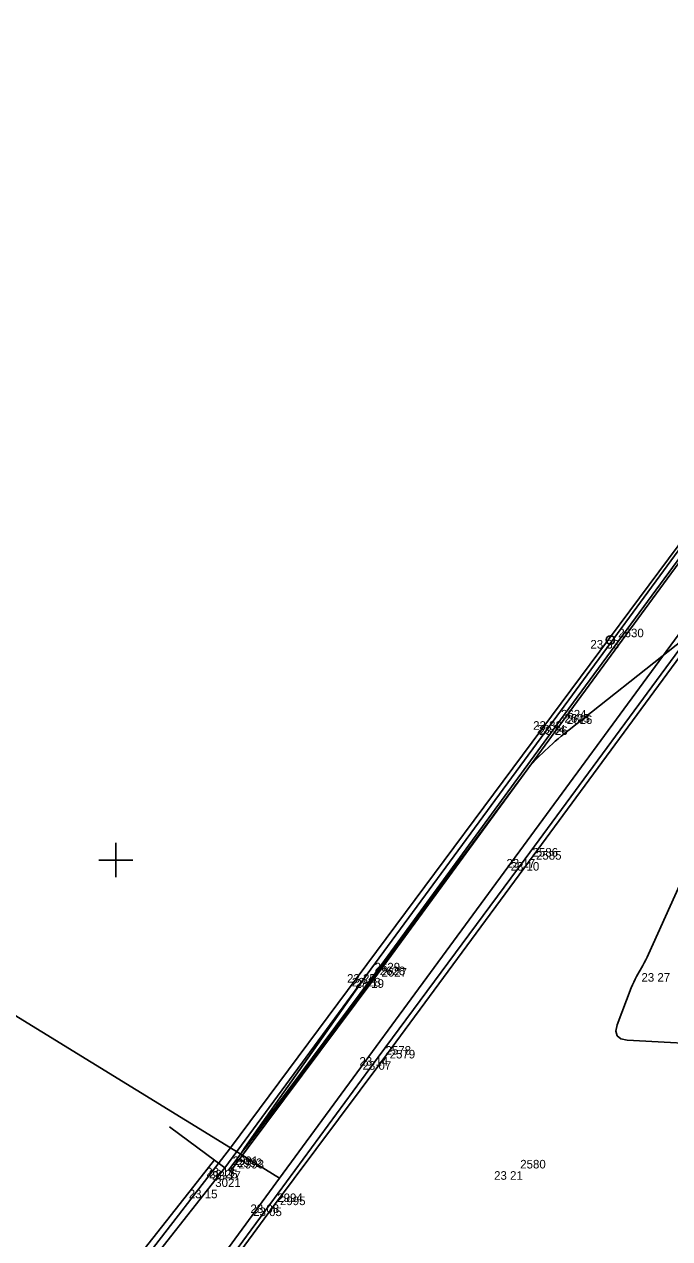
# Model space of a CAD drawing. Extents: x -702257 to -701487, y -1009871 to -1008841.
# Drawn here: x -701902.67 to -701883.84, y -1009561.05 to -1009525.61 of the extents above; entities that cross this region are included whole.
import ezdxf

# ---------------------------------------------------------------- set-up
doc = ezdxf.new("R2010")
doc.units = 0
for name, color, linetype in [('Ex_Minor Contours', 7, 'Continuous'), ('Z_body', 7, 'Continuous'), ('Z_body_cisla', 7, 'Continuous'), ('Z_body_vysky_redukovane', 7, 'Continuous'), ('Z_budova', 7, 'Continuous'), ('Z_hektometricka_sit', 7, 'Continuous'), ('Z_katastr_hranice', 7, 'Continuous'), ('Z_katastr_vnitrni_kresba', 7, 'Continuous'), ('Z_komunikace', 7, 'Continuous'), ('Z_obruba', 7, 'Continuous'), ('Z_ploty', 7, 'Continuous'), ('Z_rozhranni', 7, 'Continuous'), ('Z_site_kanalizace_znaky', 7, 'Continuous')]:
    doc.layers.add(name, color=color, linetype=linetype)

# ---------------------------------------------------------------- blocks, each defined once
blk = doc.blocks.new('POINT_DISPLAY')
blk.add_line((0, 0), (0, 0))
blk = doc.blocks.new('Z15')
blk.add_circle((0, 0), 0.125)

msp = doc.modelspace()

# ---------------------------------------------------------------- linework, layer by layer
at = {"layer": 'Ex_Minor Contours'}
for points in [[(-701883.416, -1009543.542), (-701887.002, -1009546.389), (-701887.09, -1009546.46), (-701887.177, -1009546.534), (-701887.262, -1009546.609), (-701887.345, -1009546.686), (-701887.676, -1009546.998), (-701887.757, -1009547.078), (-701887.834, -1009547.161), (-701887.907, -1009547.247), (-701887.977, -1009547.337), (-701889.789, -1009549.778), (-701890.061, -1009550.145), (-701890.334, -1009550.512), (-701890.606, -1009550.88), (-701890.878, -1009551.247), (-701892.227, -1009553.07), (-701892.368, -1009553.262), (-701892.511, -1009553.453), (-701892.653, -1009553.644), (-701892.796, -1009553.835), (-701895.938, -1009558.025), (-701896.226, -1009558.404), (-701896.327, -1009558.527), (-701896.241, -1009558.393), (-701895.968, -1009558.003), (-701892.67, -1009553.33)], [(-701882.191, -1009555.413), (-701885.081, -1009555.252), (-701885.266, -1009555.215), (-701885.376, -1009555.129), (-701885.41, -1009554.993), (-701885.369, -1009554.809), (-701884.961, -1009553.728), (-701884.927, -1009553.643), (-701884.89, -1009553.56), (-701884.849, -1009553.478), (-701884.806, -1009553.397), (-701884.626, -1009553.078), (-701884.582, -1009552.998), (-701884.54, -1009552.917), (-701884.5, -1009552.835), (-701884.461, -1009552.752), (-701882.426, -1009548.249)]]:
    msp.add_lwpolyline(points, dxfattribs=at)
at = {"layer": 'Z_budova'}
for p, q in [((-701887.24, -1009545.95), (-701881.5, -1009538.12)), ((-701892.67, -1009553.33), (-701887.24, -1009545.95)), ((-701896.82, -1009558.98), (-701892.67, -1009553.33)), ((-701896.82, -1009558.98), (-701898.43, -1009557.79))]:
    msp.add_line(p, q, dxfattribs=at)
at = {"layer": 'Z_hektometricka_sit'}
for p, q in [((-701900, -1009549.5), (-701900, -1009550.5)), ((-701900, -1009549.5), (-701900, -1009550.5)), ((-701900.5, -1009550), (-701899.5, -1009550)), ((-701900.5, -1009550), (-701899.5, -1009550))]:
    msp.add_line(p, q, dxfattribs=at)
at = {"layer": 'Z_katastr_hranice'}
for p, q in [((-701896.65, -1009558.4), (-701851.96, -1009498.25)), ((-701895.22, -1009559.28), (-701850.93, -1009498.91)), ((-701912.63, -1009578.99), (-701896.65, -1009558.4)), ((-701896.65, -1009558.4), (-701895.22, -1009559.28)), ((-701903.95, -1009571.17), (-701895.22, -1009559.28))]:
    msp.add_line(p, q, dxfattribs=at)
at = {"layer": 'Z_katastr_vnitrni_kresba'}
msp.add_line((-701914.12, -1009547.68), (-701896.65, -1009558.4), dxfattribs=at)
at = {"layer": 'Z_komunikace'}
for p, q in [((-701887.96, -1009550.06), (-701882.5, -1009542.64)), ((-701892.24, -1009555.87), (-701887.96, -1009550.06)), ((-701895.43, -1009560.14), (-701892.24, -1009555.87)), ((-701901.51, -1009568.39), (-701895.43, -1009560.14))]:
    msp.add_line(p, q, dxfattribs=at)
at = {"layer": 'Z_obruba'}
for p, q in [((-701882.61, -1009542.56), (-701888.06, -1009549.97)), ((-701888.06, -1009549.97), (-701892.35, -1009555.75)), ((-701892.35, -1009555.75), (-701895.51, -1009560.05)), ((-701895.51, -1009560.05), (-701901.62, -1009568.32))]:
    msp.add_line(p, q, dxfattribs=at)
at = {"layer": 'Z_ploty'}
for p, q in [((-701897.62, -1009559.38), (-701897.12, -1009558.75)), ((-701897.33, -1009559.62), (-701896.82, -1009558.98)), ((-701903.09, -1009566.33), (-701897.62, -1009559.38)), ((-701902.79, -1009566.56), (-701897.33, -1009559.62))]:
    msp.add_line(p, q, dxfattribs=at)
at = {"layer": 'Z_rozhranni'}
for p, q in [((-701887.13, -1009546.06), (-701881.37, -1009538.2)), ((-701881.31, -1009538.24), (-701887.07, -1009546.1)), ((-701892.53, -1009553.44), (-701887.13, -1009546.06)), ((-701887.07, -1009546.1), (-701892.47, -1009553.48)), ((-701896.7, -1009559.04), (-701892.53, -1009553.44)), ((-701892.47, -1009553.48), (-701896.65, -1009559.08)), ((-701896.65, -1009559.08), (-701896.7, -1009559.04))]:
    msp.add_line(p, q, dxfattribs=at)

# ---------------------------------------------------------------- block references
at = {"layer": 'Z_body'}
for p in [(-701885.57, -1009543.58), (-701887.24, -1009545.95), (-701887.13, -1009546.06), (-701887.07, -1009546.1), (-701888.06, -1009549.97), (-701887.96, -1009550.06), (-701892.67, -1009553.33), (-701884.08, -1009553.3), (-701892.53, -1009553.44), (-701892.47, -1009553.48), (-701892.35, -1009555.75), (-701892.24, -1009555.87), (-701896.82, -1009558.98), (-701896.7, -1009559.04), (-701896.65, -1009559.08), (-701888.42, -1009559.08), (-701897.33, -1009559.62), (-701895.51, -1009560.05), (-701895.43, -1009560.14)]:
    msp.add_blockref('POINT_DISPLAY', p, dxfattribs=at)
at = {"layer": 'Z_site_kanalizace_znaky'}
msp.add_blockref('Z15', (-701885.57, -1009543.58), dxfattribs=at)

# ---------------------------------------------------------------- texts
at = {"layer": 'Z_body_cisla'}
for s, p in [('2630', (-701885.34, -1009543.5)), ('2624', (-701887.01, -1009545.87)), ('2625', (-701886.91, -1009545.99)), ('2626', (-701886.84, -1009546.03)), ('2586', (-701887.84, -1009549.9)), ('2585', (-701887.74, -1009549.99)), ('2629', (-701892.45, -1009553.25)), ('2628', (-701892.3, -1009553.36)), ('2627', (-701892.25, -1009553.4)), ('2578', (-701892.13, -1009555.68)), ('2579', (-701892.01, -1009555.79)), ('2991', (-701896.59, -1009558.9)), ('2992', (-701896.47, -1009558.96)), ('2993', (-701896.42, -1009559)), ('2580', (-701888.2, -1009559)), ('3021', (-701897.1, -1009559.54)), ('2994', (-701895.29, -1009559.98)), ('2995', (-701895.21, -1009560.07))]:
    msp.add_text(s, height=0.25, dxfattribs=at).set_placement(p)
at = {"layer": 'Z_body_vysky_redukovane'}
for s, p in [('23 33', (-701886.153, -1009543.83)), ('23 32', (-701887.823, -1009546.2)), ('23 34', (-701887.713, -1009546.31)), ('23 26', (-701887.653, -1009546.35)), ('23 17', (-701888.602, -1009550.22)), ('23 10', (-701888.481, -1009550.31)), ('23 25', (-701893.253, -1009553.58)), ('23 27', (-701884.663, -1009553.55)), ('23 28', (-701893.113, -1009553.69)), ('23 19', (-701893.012, -1009553.73)), ('23 14', (-701892.892, -1009556)), ('23 07', (-701892.802, -1009556.12)), ('23 18', (-701897.362, -1009559.23)), ('23 25', (-701897.283, -1009559.29)), ('23 17', (-701897.192, -1009559.33)), ('23 21', (-701888.962, -1009559.33)), ('23 15', (-701897.872, -1009559.87)), ('23 08', (-701896.073, -1009560.3)), ('23 05', (-701895.993, -1009560.39))]:
    msp.add_text(s, height=0.25, dxfattribs=at).set_placement(p)

doc.saveas('drawing.dxf')
